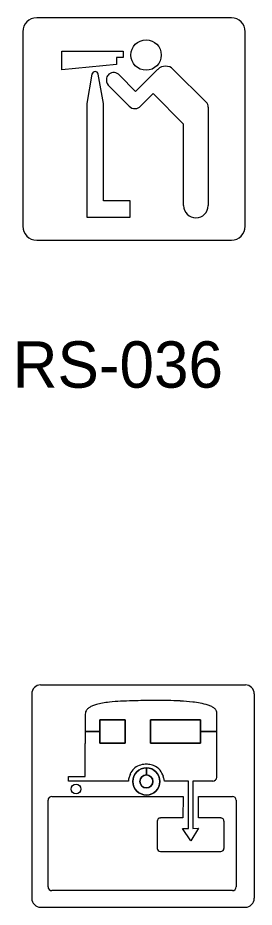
# Model space of a CAD drawing. Extents: x 42133 to 45533, y 41351 to 47951.
# Drawn here: x 42903 to 42941.2, y 41804 to 41947.9 of the extents above; entities that cross this region are included whole.
import ezdxf

# ---------------------------------------------------------------- set-up
doc = ezdxf.new("R2010")
doc.units = 0
doc.layers.add('P_TRAF_SIGN_SignDetails', color=7, linetype='Continuous')

msp = doc.modelspace()

# ---------------------------------------------------------------- linework, layer by layer
at = {"layer": 'P_TRAF_SIGN_SignDetails'}
for p, q in [((42937.53, 41947.92), (42906.06, 41947.92)), ((42903.8, 41945.67), (42903.8, 41914.18)), ((42939.78, 41914.18), (42939.78, 41945.67)), ((42906.06, 41911.93), (42937.53, 41911.93)), ((42906.69, 41839.97), (42939.79, 41839.97)), ((42905.25, 41838.51), (42905.25, 41805.44)), ((42941.22, 41838.51), (42941.22, 41805.44)), ((42906.69, 41803.99), (42939.79, 41803.99))]:
    msp.add_line(p, q, dxfattribs=at)
for points in [[(42918.98, 41941.48), (42918.98, 41940.34), (42910.1, 41939.5), (42910.1, 41942.52), (42920.01, 41942.52), (42920.01, 41941.48)], [(42918.98, 41941.48), (42918.98, 41940.34), (42910.1, 41939.5), (42910.1, 41942.52), (42920.01, 41942.52), (42920.01, 41941.48)], [(42918.98, 41941.48), (42918.98, 41940.34), (42910.1, 41939.5), (42910.1, 41942.52), (42920.01, 41942.52), (42920.01, 41941.48)], [(42920.37, 41834.31), (42920.37, 41830.56), (42916.26, 41830.56), (42916.26, 41834.31)], [(42932.56, 41834.31), (42932.56, 41830.56), (42924.44, 41830.56), (42924.44, 41834.31)]]:
    msp.add_lwpolyline(points, close=True, dxfattribs=at)
for points in [[(42919.45, 41938.62), (42922.05, 41936.01), (42925.61, 41939.57)], [(42919.45, 41938.62), (42922.05, 41936.01), (42925.61, 41939.57)], [(42919.45, 41938.62), (42922.05, 41936.01), (42925.61, 41939.57)], [(42928.14, 41939.57), (42933.47, 41934.26)], [(42928.14, 41939.57), (42933.47, 41934.26)], [(42928.14, 41939.57), (42933.47, 41934.26)], [(42914.99, 41938.8), (42914.17, 41934.06), (42914.16, 41915.67), (42921.18, 41915.67), (42921.18, 41918.28), (42916.87, 41918.28), (42916.85, 41934.06), (42916.01, 41938.82)], [(42914.99, 41938.8), (42914.17, 41934.06), (42914.16, 41915.67), (42921.18, 41915.67), (42921.18, 41918.28), (42916.87, 41918.28), (42916.85, 41934.06), (42916.01, 41938.82)], [(42914.99, 41938.8), (42914.17, 41934.06), (42914.16, 41915.67), (42921.18, 41915.67), (42921.18, 41918.28), (42916.87, 41918.28), (42916.85, 41934.06), (42916.01, 41938.82)], [(42921.03, 41933.62), (42917.62, 41937.03)], [(42921.03, 41933.62), (42917.62, 41937.03)], [(42921.03, 41933.62), (42917.62, 41937.03)], [(42929.81, 41917.53), (42929.81, 41930.68), (42924.86, 41935.64), (42922.88, 41933.66)], [(42929.81, 41917.53), (42929.81, 41930.68), (42924.86, 41935.64), (42922.88, 41933.66)], [(42929.81, 41917.53), (42929.81, 41930.68), (42924.86, 41935.64), (42922.88, 41933.66)], [(42933.79, 41933.47), (42933.79, 41917.53)], [(42933.79, 41933.47), (42933.79, 41917.53)], [(42933.79, 41933.47), (42933.79, 41917.53)], [(42913.88, 41832.44), (42916.26, 41832.44), (42916.26, 41830.56), (42920.37, 41830.56), (42920.37, 41834.31), (42916.26, 41834.31), (42916.26, 41832.44), (42913.88, 41832.44)], [(42913.88, 41832.44), (42916.26, 41832.44), (42916.26, 41830.56), (42920.37, 41830.56), (42920.37, 41834.31), (42916.26, 41834.31), (42916.26, 41832.44), (42913.88, 41832.44)], [(42935.18, 41832.44), (42932.56, 41832.44), (42932.56, 41834.31), (42924.44, 41834.31), (42924.44, 41830.56), (42932.56, 41830.56), (42932.56, 41832.44), (42935.18, 41832.44)], [(42935.18, 41832.44), (42932.56, 41832.44), (42932.56, 41834.31), (42924.44, 41834.31), (42924.44, 41830.56), (42932.56, 41830.56), (42932.56, 41832.44), (42935.18, 41832.44)], [(42923.79, 41825.39), (42923.79, 41826.53)], [(42923.79, 41826.53), (42923.79, 41825.39)], [(42923.79, 41825.39), (42923.79, 41826.53)], [(42923.79, 41826.53), (42923.79, 41825.39)], [(42920.88, 41824.39), (42911.2, 41824.39), (42911.2, 41825.16), (42913.89, 41825.16)], [(42920.88, 41824.39), (42911.2, 41824.39), (42911.2, 41825.16), (42913.89, 41825.16)], [(42920.88, 41824.39), (42911.2, 41824.39), (42911.2, 41825.16), (42913.89, 41825.16)], [(42934.52, 41824.39), (42931.29, 41824.39), (42931.29, 41816.75), (42932.21, 41816.76), (42930.97, 41814.72), (42929.65, 41816.74), (42930.6, 41816.75), (42930.6, 41824.39), (42926.75, 41824.39), (42926.71, 41824.39)], [(42934.52, 41824.39), (42931.29, 41824.39), (42931.29, 41816.75), (42932.21, 41816.76), (42930.97, 41814.72), (42929.65, 41816.74), (42930.6, 41816.75), (42930.6, 41824.39), (42926.75, 41824.39), (42926.71, 41824.39)], [(42934.52, 41824.39), (42931.29, 41824.39), (42931.29, 41816.75), (42932.21, 41816.76), (42930.97, 41814.72), (42929.65, 41816.74), (42930.6, 41816.75), (42930.6, 41824.39), (42926.75, 41824.39), (42926.71, 41824.39)], [(42908.51, 41821.93), (42929.71, 41821.93)], [(42908.51, 41821.93), (42929.71, 41821.93)], [(42908.51, 41821.93), (42929.71, 41821.93)], [(42929.71, 41821.93), (42929.7, 41818.43), (42926.05, 41818.43)], [(42929.71, 41821.93), (42929.7, 41818.43), (42926.05, 41818.43)], [(42929.71, 41821.93), (42929.7, 41818.43), (42926.05, 41818.43)], [(42935.81, 41818.43), (42932.21, 41818.43), (42932.21, 41821.93), (42937.69, 41821.93)], [(42935.81, 41818.43), (42932.21, 41818.43), (42932.21, 41821.93), (42937.69, 41821.93)], [(42935.81, 41818.43), (42932.21, 41818.43), (42932.21, 41821.93), (42937.69, 41821.93)], [(42907.88, 41807.3), (42907.88, 41821.3)], [(42907.88, 41807.3), (42907.88, 41821.3)], [(42907.88, 41807.3), (42907.88, 41821.3)], [(42938.32, 41821.3), (42938.32, 41807.3)], [(42938.32, 41821.3), (42938.32, 41807.3)], [(42938.32, 41821.3), (42938.32, 41807.3)], [(42925.53, 41817.9), (42925.53, 41813.52)], [(42925.53, 41817.9), (42925.53, 41813.52)], [(42925.53, 41817.9), (42925.53, 41813.52)], [(42936.34, 41813.52), (42936.34, 41817.9)], [(42936.34, 41813.52), (42936.34, 41817.9)], [(42936.34, 41813.52), (42936.34, 41817.9)], [(42926.05, 41813), (42935.81, 41813)], [(42926.05, 41813), (42935.81, 41813)], [(42926.05, 41813), (42935.81, 41813)], [(42937.69, 41806.67), (42908.51, 41806.67)], [(42937.69, 41806.67), (42908.51, 41806.67)], [(42937.69, 41806.67), (42908.51, 41806.67)]]:
    msp.add_lwpolyline(points, dxfattribs=at)
for centre, radius in [((42923.74, 41941.89), 2.46), ((42923.74, 41941.89), 2.46), ((42923.74, 41941.89), 2.46), ((42923.79, 41824.34), 2.19), ((42923.79, 41824.34), 1.05), ((42912.42, 41823.11), 0.789), ((42912.42, 41823.11), 0.789), ((42912.42, 41823.11), 0.789)]:
    msp.add_circle(centre, radius, dxfattribs=at)
for centre, radius, start, end in [((42906.05, 41945.66), 2.25, 90, 180), ((42937.53, 41945.66), 2.25, 360, 90), ((42926.88, 41938.3), 1.79, 45.0017, 134.9983), ((42926.88, 41938.3), 1.79, 45.0017, 134.9983), ((42926.88, 41938.3), 1.79, 45.0017, 134.9983), ((42915.5, 41938.71), 0.517, 11.6899, 169.778), ((42915.5, 41938.71), 0.517, 11.6899, 169.778), ((42915.5, 41938.71), 0.517, 11.6899, 169.778), ((42918.6, 41937.86), 1.28, 166.1554, 220.134), ((42918.6, 41937.86), 1.28, 166.1554, 220.134), ((42918.6, 41937.86), 1.28, 166.1554, 220.134), ((42918.47, 41937.89), 1.16, 130.0515, 165.9193), ((42918.47, 41937.89), 1.16, 130.0515, 165.9193), ((42918.47, 41937.89), 1.16, 130.0515, 165.9193), ((42918.51, 41937.84), 1.22, 39.7273, 129.842), ((42918.51, 41937.84), 1.22, 39.7273, 129.842), ((42918.51, 41937.84), 1.22, 39.7273, 129.842), ((42932.68, 41933.47), 1.11, 359.962, 45.0854), ((42932.68, 41933.47), 1.11, 359.962, 45.0854), ((42932.68, 41933.47), 1.11, 359.962, 45.0854), ((42921.93, 41934.44), 1.22, 222.2029, 320.5202), ((42921.93, 41934.44), 1.22, 222.2029, 320.5202), ((42921.93, 41934.44), 1.22, 222.2029, 320.5202), ((42931.8, 41917.54), 1.99, 180.1631, 359.8369), ((42931.8, 41917.54), 1.99, 180.1631, 359.8369), ((42931.8, 41917.54), 1.99, 180.1631, 359.8369), ((42906.05, 41914.19), 2.25, 180, 270), ((42937.53, 41914.19), 2.25, 270, 0), ((42921.09, 41807.46), 29.9, 92.8015, 96.3128), ((42921.09, 41807.46), 29.9, 92.8015, 96.3128), ((42921.09, 41807.46), 29.9, 92.8015, 96.3128), ((42922.79, 41776.28), 61.12, 91.1818, 92.9663), ((42922.79, 41776.28), 61.12, 91.1818, 92.9663), ((42922.79, 41776.28), 61.12, 91.1818, 92.9663), ((42930.32, 41407.61), 429.87, 90.6868, 91.1715), ((42930.32, 41407.61), 429.87, 90.6868, 91.1715), ((42930.32, 41407.61), 429.87, 90.6868, 91.1715), ((42925.86, 41771.61), 65.84, 87.0288, 90.6081), ((42925.86, 41771.61), 65.84, 87.0288, 90.6081), ((42925.86, 41771.61), 65.84, 87.0288, 90.6081), ((42927.4, 41803.22), 34.19, 83.4765, 86.8609), ((42927.4, 41803.22), 34.19, 83.4765, 86.8609), ((42927.4, 41803.22), 34.19, 83.4765, 86.8609), ((42915.06, 41835.19), 1.17, 137.1837, 166.1532), ((42915.06, 41835.19), 1.17, 137.1837, 166.1532), ((42915.06, 41835.19), 1.17, 137.1837, 166.1532), ((42915.55, 41834.75), 1.83, 122.091, 137.6515), ((42915.55, 41834.75), 1.83, 122.091, 137.6515), ((42915.55, 41834.75), 1.83, 122.091, 137.6515), ((42916.3, 41833.62), 3.19, 112.2791, 122.6305), ((42916.3, 41833.62), 3.19, 112.2791, 122.6305), ((42916.3, 41833.62), 3.19, 112.2791, 122.6305), ((42917.2, 41831.52), 5.47, 105.7612, 112.6714), ((42917.2, 41831.52), 5.47, 105.7612, 112.6714), ((42917.2, 41831.52), 5.47, 105.7612, 112.6714), ((42918.39, 41827.32), 9.84, 99.9714, 105.8149), ((42918.39, 41827.32), 9.84, 99.9714, 105.8149), ((42918.39, 41827.32), 9.84, 99.9714, 105.8149), ((42919.68, 41820.19), 17.09, 96.3081, 100.0676), ((42919.68, 41820.19), 17.09, 96.3081, 100.0676), ((42919.68, 41820.19), 17.09, 96.3081, 100.0676), ((42929.11, 41818.45), 18.87, 79.6664, 83.3778), ((42929.11, 41818.45), 18.87, 79.6664, 83.3778), ((42929.11, 41818.45), 18.87, 79.6664, 83.3778), ((42930.89, 41827.81), 9.34, 72.0577, 80.1007), ((42930.89, 41827.81), 9.34, 72.0577, 80.1007), ((42930.89, 41827.81), 9.34, 72.0577, 80.1007), ((42932.32, 41832.28), 4.64, 63.8398, 71.8108), ((42932.32, 41832.28), 4.64, 63.8398, 71.8108), ((42932.32, 41832.28), 4.64, 63.8398, 71.8108), ((42933.34, 41834.36), 2.33, 50.5828, 63.7156), ((42933.34, 41834.36), 2.33, 50.5828, 63.7156), ((42933.34, 41834.36), 2.33, 50.5828, 63.7156), ((42934.08, 41835.28), 1.14, 28.2087, 50.1996), ((42934.08, 41835.28), 1.14, 28.2087, 50.1996), ((42934.08, 41835.28), 1.14, 28.2087, 50.1996), ((42915.64, 41835.11), 1.76, 168.1478, 184.3392), ((42915.64, 41835.11), 1.76, 168.1478, 184.3392), ((42915.64, 41835.11), 1.76, 168.1478, 184.3392), ((43250.05, 41832.1), 336.17, 179.5104, 180.2761), ((43250.05, 41832.1), 336.17, 179.5104, 179.9436), ((43250.05, 41832.1), 336.17, 179.5104, 179.9436), ((42934.4, 41835.47), 0.77, 7.0465, 26.8914), ((42934.4, 41835.47), 0.77, 7.0465, 26.8914), ((42934.4, 41835.47), 0.77, 7.0465, 26.8914), ((42897.93, 41834.69), 37.25, 359.5238, 1.3567), ((42897.93, 41834.69), 37.25, 359.5238, 1.3567), ((42897.93, 41834.69), 37.25, 359.5238, 1.3567), ((40065.94, 41831.52), 2869.24, 359.87047, 0.05699), ((40065.94, 41831.52), 2869.24, 0.0182, 0.05699), ((40065.94, 41831.52), 2869.24, 0.0182, 0.05699), ((43250.05, 41832.1), 336.17, 179.9436, 180.2761), ((43250.05, 41832.1), 336.17, 179.9436, 180.2761), ((40065.94, 41831.52), 2869.24, 359.87047, 0.0182), ((40065.94, 41831.52), 2869.24, 359.87047, 0.0182), ((40942.21, 41823.71), 1971.69, 0.04222, 0.19695), ((40942.21, 41823.71), 1971.69, 0.04222, 0.19695), ((40942.21, 41823.71), 1971.69, 0.04222, 0.19695), ((42923.45, 41824.59), 2.47, 110.1927, 156.6346), ((42923.45, 41824.59), 2.47, 110.1927, 156.6346), ((42923.45, 41824.59), 2.47, 110.1927, 156.6346), ((42923.79, 41824.34), 2.19, 90.002, 89.998), ((42923.79, 41824.34), 2.19, 90.002, 89.998), ((42923.97, 41823.24), 3.92, 95.1773, 110.4624), ((42923.97, 41823.24), 3.92, 95.1773, 110.4624), ((42923.97, 41823.24), 3.92, 95.1773, 110.4624), ((42923.71, 41826.42), 0.726, 87.3645, 97.9621), ((42923.71, 41826.42), 0.726, 87.3645, 97.9621), ((42923.71, 41826.42), 0.726, 87.3645, 97.9621), ((42923.57, 41822.49), 4.66, 82.7368, 87.7667), ((42923.57, 41822.49), 4.66, 82.7368, 87.7667), ((42923.57, 41822.49), 4.66, 82.7368, 87.7667), ((42923.76, 41823.77), 3.36, 69.0743, 83.2368), ((42923.76, 41823.77), 3.36, 69.0743, 83.2368), ((42923.76, 41823.77), 3.36, 69.0743, 83.2368), ((42924.11, 41824.66), 2.41, 38.6037, 69.2772), ((42924.11, 41824.66), 2.41, 38.6037, 69.2772), ((42924.11, 41824.66), 2.41, 38.6037, 69.2772), ((42923.45, 41824.19), 3.22, 17.0132, 37.8233), ((42923.45, 41824.19), 3.22, 17.0132, 37.8233), ((42923.45, 41824.19), 3.22, 17.0132, 37.8233), ((42925.31, 41823.91), 4.46, 165.6145, 173.7721), ((42925.31, 41823.91), 4.46, 165.6145, 173.7721), ((42925.31, 41823.91), 4.46, 165.6145, 173.7721), ((42924.28, 41824.19), 3.38, 155.9307, 165.9293), ((42924.28, 41824.19), 3.38, 155.9307, 165.9293), ((42924.28, 41824.19), 3.38, 155.9307, 165.9293), ((42923.79, 41824.34), 1.05, 90.0042, 89.9958), ((42923.79, 41824.34), 1.05, 90.0042, 89.9958), ((42920.91, 41823.32), 5.9, 11.8826, 17.9486), ((42920.91, 41823.32), 5.9, 11.8826, 17.9486), ((42920.91, 41823.32), 5.9, 11.8826, 17.9486), ((42910.9, 41821.23), 16.12, 11.2958, 11.8032), ((42910.9, 41821.23), 16.12, 11.2958, 11.8032), ((42910.9, 41821.23), 16.12, 11.2958, 11.8032), ((42934.52, 41825.04), 0.649, 270, 359.8705), ((42934.52, 41825.04), 0.649, 270, 359.8705), ((42934.52, 41825.04), 0.649, 270, 359.8705), ((42908.51, 41821.3), 0.629, 90, 180), ((42908.51, 41821.3), 0.629, 90, 180), ((42908.51, 41821.3), 0.629, 90, 180), ((42937.69, 41821.3), 0.629, 0, 90), ((42937.69, 41821.3), 0.629, 0, 90), ((42937.69, 41821.3), 0.629, 360, 90), ((42926.05, 41817.9), 0.524, 90, 180), ((42926.05, 41817.9), 0.524, 90, 180), ((42926.05, 41817.9), 0.524, 90, 180), ((42935.81, 41817.9), 0.524, 0, 90), ((42935.81, 41817.9), 0.524, 0, 90), ((42935.81, 41817.9), 0.524, 0, 90), ((42926.05, 41813.52), 0.524, 180, 270), ((42926.05, 41813.52), 0.524, 180, 270), ((42926.05, 41813.52), 0.524, 180, 270), ((42935.81, 41813.52), 0.524, 270, 0), ((42935.81, 41813.52), 0.524, 270, 0), ((42935.81, 41813.52), 0.524, 270, 0), ((42908.51, 41807.3), 0.629, 180, 270), ((42908.51, 41807.3), 0.629, 180, 270), ((42908.51, 41807.3), 0.629, 180, 270), ((42937.69, 41807.3), 0.629, 270, 360), ((42937.69, 41807.3), 0.629, 270, 0), ((42937.69, 41807.3), 0.629, 270, 0)]:
    msp.add_arc(centre, radius, start, end, dxfattribs=at)
for centre, major_axis, start_param, end_param in [((42906.69, 41838.52), (0, 1.45), 0, 1.570796), ((42939.78, 41838.52), (0, -1.45), 1.570796, 3.141593), ((42906.69, 41805.44), (0, -1.45), 4.712389, 6.283185), ((42939.78, 41805.44), (0, -1.45), 0, 1.570796)]:
    msp.add_ellipse(centre, major_axis=major_axis, ratio=0.99463, start_param=start_param, end_param=end_param, dxfattribs=at)

# ---------------------------------------------------------------- texts
msp.add_text('RS-036', height=7.5, dxfattribs=at).set_placement((42902.17, 41888.06))

doc.saveas('drawing.dxf')
